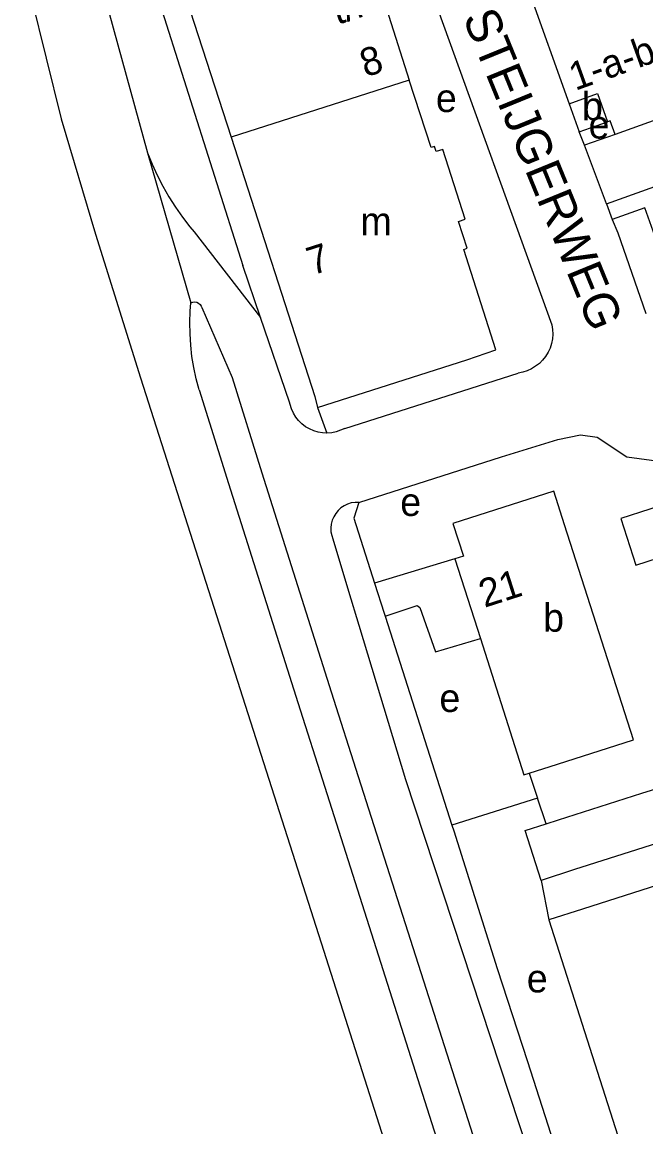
# Model space of a CAD drawing. Extents: x 159261 to 160849, y 382514 to 384534.
# Drawn here: x 159516.1 to 159605, y 382804.6 to 382961.9 of the extents above; entities that cross this region are included whole.
import ezdxf

# ---------------------------------------------------------------- set-up
doc = ezdxf.new("R2010")
doc.units = 0
for name, color, linetype in [('BLT_Basislijn', 7, 'Continuous'), ('BLT_Bebouwing', 7, 'Continuous'), ('BLT_Centroide', 7, 'Continuous'), ('BLT_Huisnummer', 7, 'Continuous'), ('BLT_Huisnummer_reeks', 7, 'Continuous'), ('BLT_Onderverdeling_panden', 7, 'Continuous'), ('BLT_Straatnaam', 7, 'Continuous'), ('BLT_Vlakafsluiter', 7, 'Continuous')]:
    doc.layers.add(name, color=color, linetype=linetype)

msp = doc.modelspace()

# ---------------------------------------------------------------- linework, layer by layer
at = {"layer": 'BLT_Basislijn'}
for p, q in [((159532.77, 382974), (159547.59, 382927.23)), ((159526.12, 382971.97), (159534, 382943.29)), ((159516.12, 382970.75), (159521.7, 382948.15)), ((159572.82, 382970.76), (159591.58, 382918.79)), ((159596.26, 382944.37), (159595.5, 382946.28)), ((159600.63, 382945.92), (159596.26, 382944.37)), ((159599.38, 382936.04), (159596.26, 382944.37)), ((159540.64, 382932.02), (159550.1, 382919.86)), ((159550.1, 382919.86), (159547.59, 382927.23)), ((159541.72, 382921.24), (159546.06, 382911.28)), ((159554.23, 382907.76), (159550.1, 382919.86)), ((159562.1, 382904.05), (159586.8, 382911.93)), ((159558.19, 382907), (159559.56, 382903.38)), ((159560.4, 382888.3), (159562.65, 382880.85)), ((159577.8, 382885.47), (159566.34, 382881.98)), ((159562.65, 382880.85), (159564.1, 382876.04)), ((159566.34, 382881.98), (159567.7, 382877.74)), ((159567.7, 382877.74), (159567.84, 382877.3)), ((159564.1, 382876.04), (159570.74, 382854.03)), ((159567.84, 382877.3), (159577.37, 382847.51)), ((159564.02, 382854.48), (159587.2, 382782.02)), ((159570.74, 382854.03), (159593.99, 382783.57)), ((159588.36, 382854.96), (159589.55, 382851.4)), ((159559.25, 382852.96), (159581.94, 382781.71)), ((159589.55, 382851.4), (159577.37, 382847.51)), ((159590.79, 382847.71), (159589.55, 382851.4)), ((159577.37, 382847.51), (159577.62, 382846.73)), ((159577.62, 382846.73), (159583.8, 382827.1)), ((159590.07, 382839.67), (159591.18, 382834.04)), ((159583.8, 382827.1), (159588.12, 382813.87)), ((159588.12, 382813.87), (159604.4, 382763.46))]:
    msp.add_line(p, q, dxfattribs=at)
for points in [[(159521.7, 382948.15), (159526.56, 382931.72), (159533, 382911.23)], [(159534, 382943.29), (159534.65, 382941.68), (159535.38, 382940.09), (159536.17, 382938.54), (159537.04, 382937.03), (159537.97, 382935.55), (159538.97, 382934.12), (159540.04, 382932.74), (159540.64, 382932.02)], [(159600.2, 382933.78), (159601, 382931.88), (159605, 382920.41)], [(159541.36, 382909.56), (159540.94, 382911.12), (159540.6, 382912.7), (159540.33, 382914.29), (159540.15, 382915.89), (159540.05, 382917.5), (159540.02, 382919.11), (159540.08, 382920.72), (159540.17, 382921.93)], [(159540.17, 382921.93), (159540.44, 382922.04), (159540.73, 382922.07), (159541.01, 382922.02), (159541.27, 382921.9), (159541.49, 382921.71), (159541.64, 382921.47), (159541.72, 382921.24)], [(159591.58, 382918.79), (159591.69, 382918.12), (159591.72, 382917.45), (159591.67, 382916.78), (159591.54, 382916.12), (159591.34, 382915.49), (159591.06, 382914.88), (159590.71, 382914.3), (159590.29, 382913.78), (159589.82, 382913.3), (159589.29, 382912.89), (159588.71, 382912.54), (159588.1, 382912.26), (159587.46, 382912.06), (159586.8, 382911.93)], [(159533, 382911.23), (159558.74, 382830.76), (159584.46, 382750)], [(159546.06, 382911.28), (159550.28, 382897.7), (159560.16, 382866.52), (159564.02, 382854.48)], [(159541.36, 382909.56), (159545.51, 382896.2), (159555.39, 382865), (159559.25, 382852.96)], [(159559.56, 382903.38), (159558.94, 382903.41), (159558.3, 382903.51), (159557.67, 382903.7), (159557.07, 382903.96), (159556.5, 382904.29), (159555.99, 382904.69), (159555.52, 382905.15), (159555.11, 382905.66), (159554.77, 382906.21), (159554.49, 382906.81), (159554.3, 382907.43), (159554.23, 382907.76)], [(159562.1, 382904.05), (159561.51, 382903.77), (159560.89, 382903.56), (159560.25, 382903.43), (159559.56, 382903.38)], [(159564.12, 382893.5), (159584.44, 382900), (159592.44, 382902.48), (159595.66, 382903.12), (159598.05, 382902.81), (159602.28, 382900), (159608.28, 382899.18), (159609.21, 382895.59)], [(159564.12, 382893.5), (159563.57, 382893.5), (159563.02, 382893.42), (159562.5, 382893.25), (159562.01, 382893.02), (159561.55, 382892.71), (159561.15, 382892.34), (159560.8, 382891.92), (159560.52, 382891.45), (159560.3, 382890.95), (159560.17, 382890.41), (159560.11, 382889.87), (159560.13, 382889.32), (159560.24, 382888.78), (159560.4, 382888.3)], [(159564.12, 382893.5), (159563.38, 382891.26), (159566.34, 382881.98)], [(159567.84, 382877.3), (159572.39, 382878.84), (159572.77, 382878.55), (159575, 382872.24), (159581.43, 382874.13)]]:
    msp.add_lwpolyline(points, dxfattribs=at)
at = {"layer": 'BLT_Bebouwing'}
for p, q in [((159538.43, 382968.67), (159545.9, 382945.51)), ((159594.08, 382950.27), (159595.5, 382946.28)), ((159595.5, 382946.28), (159599.54, 382947.73)), ((159599.38, 382936.04), (159600.2, 382933.78)), ((159577.8, 382885.47), (159581.43, 382874.13)), ((159604.41, 382852.07), (159619.41, 382856.86))]:
    msp.add_line(p, q, dxfattribs=at)
for points in [[(159563.21, 382979.1), (159571.29, 382953.65)], [(159591.47, 382970.28), (159587.37, 382967.84), (159587.85, 382966.52), (159588.22, 382966.65), (159594.08, 382950.27)], [(159615.78, 382958.02), (159617.9, 382952.12), (159600.63, 382945.92)], [(159583.62, 382915.24), (159579.04, 382929.54), (159579.53, 382929.7), (159578.31, 382933.5), (159579.25, 382933.83), (159576.07, 382943.78), (159575.13, 382943.48), (159574.9, 382944.2), (159574.39, 382944.03), (159571.29, 382953.65)], [(159600.63, 382945.92), (159599.93, 382947.87), (159599.54, 382947.73)], [(159545.9, 382945.51), (159557.84, 382908.58), (159558.19, 382907)], [(159599.38, 382936.04), (159621.91, 382944.12)], [(159618.08, 382926.7), (159609.13, 382923.51), (159604.86, 382935.46), (159600.2, 382933.78)], [(159579.5, 382913.82), (159583.62, 382915.24)], [(159558.19, 382907), (159579.5, 382913.82)], [(159588.36, 382854.96), (159592.39, 382856.24), (159603.21, 382859.7), (159593.42, 382890.33), (159591.9, 382895.09), (159577.51, 382890.49), (159578.99, 382885.86), (159577.8, 382885.47)], [(159609.67, 382893.86), (159601.44, 382891.23), (159603.56, 382884.58), (159611.79, 382887.21)], [(159581.43, 382874.13), (159587.63, 382854.72), (159588.36, 382854.96)], [(159590.79, 382847.71), (159592.56, 382848.28), (159604.41, 382852.07)], [(159590.07, 382839.67), (159587.8, 382846.76), (159590.79, 382847.71)], [(159606.64, 382844.97), (159594.83, 382841.2), (159590.07, 382839.67)], [(159639.96, 382763.77), (159633.95, 382781.27), (159636.89, 382782.21), (159617.62, 382842.49), (159595.95, 382835.56), (159591.18, 382834.04)], [(159591.18, 382834.04), (159610.47, 382773.69), (159611.5, 382774.01), (159613.89, 382766.54), (159612.99, 382766.25)]]:
    msp.add_lwpolyline(points, dxfattribs=at)
at = {"layer": 'BLT_Onderverdeling_panden'}
msp.add_line((159571.29, 382953.65), (159545.9, 382945.51), dxfattribs=at)
msp.add_lwpolyline([(159594.08, 382950.27), (159598.11, 382951.72), (159599.54, 382947.73)], dxfattribs=at)
at = {"layer": 'BLT_Vlakafsluiter'}
msp.add_line((159534, 382943.29), (159540.17, 382921.93), dxfattribs=at)

# ---------------------------------------------------------------- texts
at = {"layer": 'BLT_Centroide'}
for s, p in [('e', (159575.08, 382949.1)), ('b', (159595.89, 382947.94)), ('e', (159596.83, 382945.33)), ('m', (159564.33, 382931.56)), ('e', (159570, 382891.57)), ('b', (159590.36, 382875.09)), ('e', (159575.58, 382863.65)), ('e', (159588.03, 382823.71))]:
    msp.add_text(s, height=4, dxfattribs=at).set_placement(p)
at = {"layer": 'BLT_Huisnummer'}
for s, rotation, p in [('7', 17.7611, (159557.46, 382925.81)), ('21', 17.7249, (159581.99, 382878.48))]:
    msp.add_text(s, height=4, rotation=rotation, dxfattribs=at).set_placement(p)
at = {"layer": 'BLT_Huisnummer_reeks'}
for s, rotation, p in [('t/m', 17.7825, (159561.02, 382961.5)), ('1-a-b-c', 19.7603, (159594.94, 382952.11)), ('8', 17.7825, (159565.04, 382954.03))]:
    msp.add_text(s, height=4, rotation=rotation, dxfattribs=at).set_placement(p)
at = {"layer": 'BLT_Straatnaam'}
msp.add_text('STEIJGERWEG', height=5, rotation=292.2313, dxfattribs=at).set_placement((159578.86, 382962.58))

doc.saveas('drawing.dxf')
